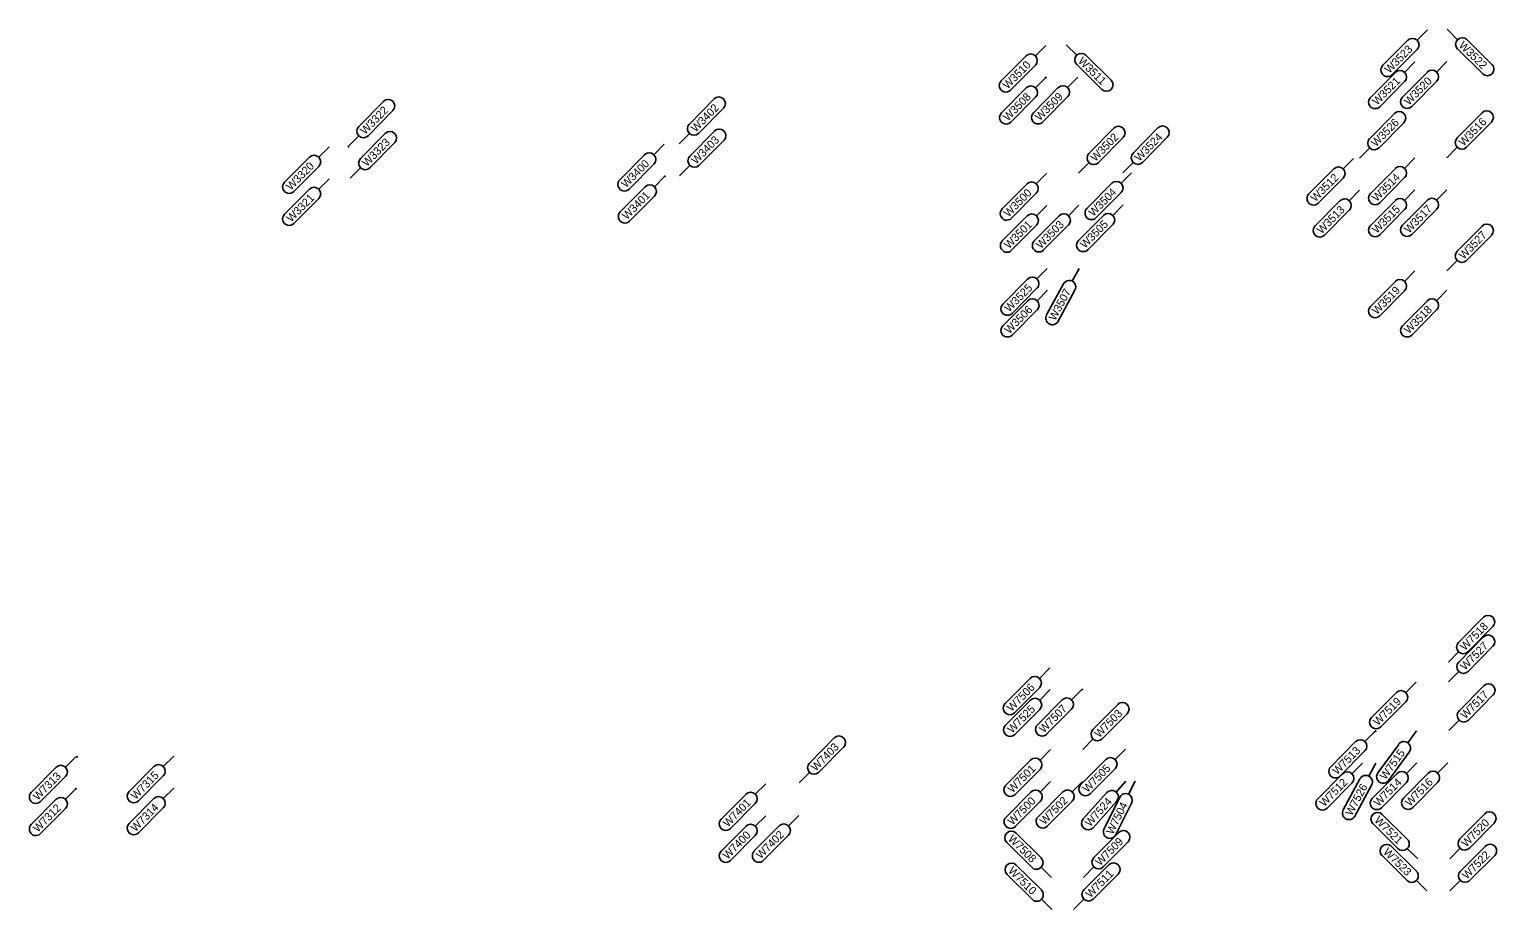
# Model space of a CAD drawing. Extents: x 12479652 to 12487250, y 9842710 to 9846560.
# Drawn here: x 12485834.2 to 12486063.5, y 9842752.2 to 9842889.7 of the extents above; entities that cross this region are included whole.
import ezdxf

# ---------------------------------------------------------------- set-up
doc = ezdxf.new("R2010")
doc.units = 0
doc.layers.add('_CIVIL_CONSTRUCTION', color=7, linetype='Continuous')
doc.layers.add('TextAlignmentLrg', color=7, linetype='Continuous')

msp = doc.modelspace()

# ---------------------------------------------------------------- linework, layer by layer
at = {"layer": '_CIVIL_CONSTRUCTION'}
for p, q in [((12486052.67, 9842889.6), (12486051.04, 9842887.97)), ((12486055.73, 9842889.68), (12486057.37, 9842888.06)), ((12486062.75, 9842884.2), (12486058.82, 9842888.07)), ((12485993.03, 9842887.16), (12485991.41, 9842885.53)), ((12485996.22, 9842887.24), (12485997.86, 9842885.62)), ((12486045.7, 9842884.06), (12486049.59, 9842887.97)), ((12486051.05, 9842886.52), (12486047.16, 9842882.61)), ((12486057.38, 9842886.61), (12486061.31, 9842882.73)), ((12485986.07, 9842881.62), (12485989.95, 9842885.53)), ((12485991.41, 9842884.08), (12485987.52, 9842880.17)), ((12485997.87, 9842884.17), (12486001.8, 9842880.3)), ((12486003.24, 9842881.76), (12485999.31, 9842885.63)), ((12486050.72, 9842884.59), (12486049.1, 9842882.96)), ((12486055.72, 9842884.63), (12486054.1, 9842882.99)), ((12485993.06, 9842882.16), (12485991.44, 9842880.53)), ((12485998.06, 9842882.2), (12485996.44, 9842880.57)), ((12486043.76, 9842879.04), (12486047.65, 9842882.95)), ((12486049.1, 9842881.51), (12486045.21, 9842877.59)), ((12486048.76, 9842879.08), (12486052.65, 9842882.99)), ((12486054.1, 9842881.54), (12486050.21, 9842877.63)), ((12485986.1, 9842876.62), (12485989.99, 9842880.53)), ((12485991.45, 9842879.08), (12485987.56, 9842875.17)), ((12485991.1, 9842876.65), (12485994.99, 9842880.57)), ((12485996.45, 9842879.12), (12485992.56, 9842875.21)), ((12485889.55, 9842878.42), (12485885.68, 9842874.5)), ((12485887.14, 9842873.05), (12485891.01, 9842876.98)), ((12485941.22, 9842878.8), (12485937.34, 9842874.88)), ((12485938.8, 9842873.44), (12485942.68, 9842877.36)), ((12486047.52, 9842876.54), (12486043.64, 9842872.61)), ((12486061.2, 9842876.64), (12486057.32, 9842872.71)), ((12486010.55, 9842874.27), (12486006.68, 9842870.34)), ((12486045.1, 9842871.17), (12486048.98, 9842875.1)), ((12486058.79, 9842871.27), (12486062.66, 9842875.2)), ((12485884.07, 9842871.41), (12485885.69, 9842873.05)), ((12485889.84, 9842873.43), (12485885.97, 9842869.5)), ((12485887.43, 9842868.06), (12485891.3, 9842871.98)), ((12485935.73, 9842871.79), (12485937.35, 9842873.43)), ((12485941.3, 9842873.81), (12485937.42, 9842869.88)), ((12485938.88, 9842868.44), (12485942.76, 9842872.36)), ((12486003.65, 9842874.22), (12485999.77, 9842870.29)), ((12486001.24, 9842868.85), (12486005.11, 9842872.77)), ((12486008.14, 9842868.9), (12486012.02, 9842872.83)), ((12485874.09, 9842865.79), (12485877.98, 9842869.7)), ((12485881.06, 9842871.34), (12485879.44, 9842869.7)), ((12485926.47, 9842866.17), (12485930.36, 9842870.09)), ((12485933.43, 9842871.72), (12485931.81, 9842870.09)), ((12486042.03, 9842869.53), (12486043.65, 9842871.16)), ((12486055.72, 9842869.63), (12486057.33, 9842871.26)), ((12485879.44, 9842868.25), (12485875.55, 9842864.34)), ((12485884.36, 9842866.41), (12485885.98, 9842868.05)), ((12485931.81, 9842868.64), (12485927.92, 9842864.73)), ((12485935.82, 9842866.79), (12485937.43, 9842868.43)), ((12485998.17, 9842867.2), (12485999.78, 9842868.84)), ((12486005.07, 9842867.25), (12486006.69, 9842868.89)), ((12486034.15, 9842863.97), (12486038.04, 9842867.88)), ((12486041.11, 9842869.52), (12486039.49, 9842867.89)), ((12486043.76, 9842864.04), (12486047.65, 9842867.95)), ((12486050.72, 9842869.59), (12486049.1, 9842867.96)), ((12485881.06, 9842866.34), (12485879.44, 9842864.7)), ((12485926.55, 9842861.17), (12485930.44, 9842865.09)), ((12485933.51, 9842866.72), (12485931.89, 9842865.09)), ((12485986.21, 9842861.62), (12485990.1, 9842865.53)), ((12485993.17, 9842867.16), (12485991.55, 9842865.53)), ((12485999.47, 9842861.71), (12486003.36, 9842865.63)), ((12486006.43, 9842867.26), (12486004.81, 9842865.63)), ((12486039.5, 9842866.44), (12486035.61, 9842862.52)), ((12486049.1, 9842866.51), (12486045.21, 9842862.59)), ((12485874.09, 9842860.79), (12485877.98, 9842864.7)), ((12485879.44, 9842863.25), (12485875.55, 9842859.34)), ((12485931.89, 9842863.64), (12485928, 9842859.73)), ((12485991.55, 9842864.08), (12485987.66, 9842860.17)), ((12486004.81, 9842864.18), (12486000.92, 9842860.27)), ((12486035.11, 9842858.98), (12486039, 9842862.89)), ((12486042.07, 9842864.53), (12486040.45, 9842862.89)), ((12486043.76, 9842859.04), (12486047.65, 9842862.95)), ((12486048.76, 9842859.08), (12486052.65, 9842862.99)), ((12486050.72, 9842864.59), (12486049.1, 9842862.96)), ((12486055.72, 9842864.63), (12486054.1, 9842862.99)), ((12485986.24, 9842856.62), (12485990.13, 9842860.53)), ((12485991.24, 9842856.65), (12485995.13, 9842860.57)), ((12485993.2, 9842862.16), (12485991.58, 9842860.53)), ((12485998.2, 9842862.2), (12485996.58, 9842860.57)), ((12485998.15, 9842856.7), (12486002.04, 9842860.62)), ((12486005.11, 9842862.25), (12486003.49, 9842860.62)), ((12486040.45, 9842861.44), (12486036.56, 9842857.53)), ((12486049.1, 9842861.51), (12486045.21, 9842857.59)), ((12486054.1, 9842861.54), (12486050.21, 9842857.63)), ((12485991.59, 9842859.08), (12485987.7, 9842855.17)), ((12485996.59, 9842859.12), (12485992.7, 9842855.21)), ((12486003.49, 9842859.17), (12485999.6, 9842855.26)), ((12486061.2, 9842858.95), (12486057.32, 9842855.02)), ((12486058.79, 9842853.58), (12486062.66, 9842857.5)), ((12485993.27, 9842852.31), (12485991.65, 9842850.68)), ((12485998.27, 9842852.34), (12485997.18, 9842850.32)), ((12486050.72, 9842851.93), (12486049.1, 9842850.3)), ((12486055.72, 9842851.93), (12486057.33, 9842853.57)), ((12485986.31, 9842846.76), (12485990.2, 9842850.67)), ((12485991.66, 9842849.23), (12485987.77, 9842845.31)), ((12485993.16, 9842845.06), (12485995.79, 9842849.91)), ((12486043.76, 9842846.38), (12486047.65, 9842850.3)), ((12485986.33, 9842843.37), (12485990.22, 9842847.29)), ((12485993.3, 9842848.92), (12485991.67, 9842847.29)), ((12485997.59, 9842848.93), (12485994.96, 9842844.08)), ((12486049.1, 9842848.85), (12486045.21, 9842844.94)), ((12486048.76, 9842843.37), (12486052.65, 9842847.29)), ((12486055.72, 9842848.92), (12486054.1, 9842847.29)), ((12485991.68, 9842845.84), (12485987.79, 9842841.93)), ((12486054.1, 9842845.84), (12486050.21, 9842841.93)), ((12486061.41, 9842797.83), (12486057.53, 9842793.91)), ((12486058.99, 9842792.46), (12486062.87, 9842796.39)), ((12486061.43, 9842794.76), (12486057.55, 9842790.83)), ((12486055.93, 9842790.82), (12486057.54, 9842792.45)), ((12486059.02, 9842789.39), (12486062.89, 9842793.32)), ((12485993.66, 9842789.92), (12485992.04, 9842788.28)), ((12485986.7, 9842784.37), (12485990.59, 9842788.28)), ((12486050.9, 9842787.71), (12486049.28, 9842786.08)), ((12486055.95, 9842787.74), (12486057.56, 9842789.38)), ((12486061.48, 9842787.14), (12486057.61, 9842783.21)), ((12485986.75, 9842780.97), (12485990.64, 9842784.89)), ((12485992.04, 9842786.83), (12485988.15, 9842782.92)), ((12485991.72, 9842781.02), (12485995.61, 9842784.94)), ((12485993.73, 9842786.54), (12485992.09, 9842784.89)), ((12485998.68, 9842786.57), (12485997.06, 9842784.94)), ((12486043.94, 9842782.16), (12486047.83, 9842786.07)), ((12486059.07, 9842781.77), (12486062.94, 9842785.7)), ((12485992.1, 9842783.44), (12485988.21, 9842779.53)), ((12485997.06, 9842783.49), (12485993.17, 9842779.58)), ((12486004.28, 9842784.22), (12486000.4, 9842780.29)), ((12486001.86, 9842778.85), (12486005.74, 9842782.78)), ((12486049.28, 9842784.63), (12486045.39, 9842780.71)), ((12486056, 9842780.13), (12486057.62, 9842781.76)), ((12485959.99, 9842778.99), (12485956.11, 9842775.06)), ((12485998.8, 9842777.2), (12486000.41, 9842778.84)), ((12486037.55, 9842774.49), (12486041.44, 9842778.41)), ((12486044.52, 9842780.04), (12486042.89, 9842778.41)), ((12486044.92, 9842773.53), (12486048.17, 9842777.99)), ((12486050.95, 9842780.08), (12486049.6, 9842778.22)), ((12485841.48, 9842776.04), (12485839.86, 9842774.41)), ((12485856.77, 9842776.15), (12485855.15, 9842774.52)), ((12485957.57, 9842773.62), (12485961.45, 9842777.55)), ((12485993.75, 9842777.17), (12485992.13, 9842775.53)), ((12486005.48, 9842777.25), (12486003.85, 9842775.62)), ((12486042.9, 9842776.96), (12486039.01, 9842773.05)), ((12486049.83, 9842776.79), (12486046.58, 9842772.33)), ((12485834.52, 9842770.49), (12485838.41, 9842774.41)), ((12485849.81, 9842770.61), (12485853.69, 9842774.52)), ((12485954.51, 9842771.98), (12485956.12, 9842773.61)), ((12485986.78, 9842771.62), (12485990.67, 9842775.53)), ((12485992.13, 9842774.08), (12485988.24, 9842770.17)), ((12485998.51, 9842771.7), (12486002.4, 9842775.62)), ((12486003.86, 9842774.17), (12485999.97, 9842770.26)), ((12486035.52, 9842769.48), (12486039.41, 9842773.39)), ((12486042.54, 9842775.03), (12486040.86, 9842773.39)), ((12486044.6, 9842775.04), (12486043.51, 9842773.02)), ((12486044.03, 9842769.54), (12486047.92, 9842773.45)), ((12486048.91, 9842769.58), (12486052.8, 9842773.49)), ((12486050.99, 9842775.09), (12486049.37, 9842773.46)), ((12486055.87, 9842775.12), (12486054.25, 9842773.49)), ((12485839.86, 9842772.96), (12485835.97, 9842769.05)), ((12485855.15, 9842773.07), (12485851.26, 9842769.16)), ((12485856.77, 9842771.15), (12485855.15, 9842769.52)), ((12485949.27, 9842771.84), (12485947.65, 9842770.21)), ((12485993.78, 9842772.17), (12485992.16, 9842770.53)), ((12485998.78, 9842772.2), (12485997.16, 9842770.57)), ((12486005.56, 9842772.25), (12486004.02, 9842770.53)), ((12486007, 9842772.25), (12486005.97, 9842770.19)), ((12486040.87, 9842771.94), (12486036.98, 9842768.03)), ((12486039.51, 9842767.74), (12486042.12, 9842772.6)), ((12486043.93, 9842771.63), (12486041.32, 9842766.77)), ((12486049.37, 9842772.01), (12486045.48, 9842768.09)), ((12486054.26, 9842772.04), (12486050.37, 9842768.13)), ((12485834.52, 9842765.49), (12485838.41, 9842769.41)), ((12485841.48, 9842771.04), (12485839.86, 9842769.41)), ((12485849.81, 9842765.61), (12485853.69, 9842769.52)), ((12485942.31, 9842766.29), (12485946.2, 9842770.2)), ((12485986.82, 9842766.62), (12485990.71, 9842770.53)), ((12485992.16, 9842769.08), (12485988.27, 9842765.17)), ((12485991.82, 9842766.65), (12485995.71, 9842770.57)), ((12485997.16, 9842769.12), (12485993.27, 9842765.21)), ((12485998.89, 9842766.34), (12486002.57, 9842770.45)), ((12486004.1, 9842769.08), (12486000.42, 9842764.97)), ((12486002.14, 9842764.79), (12486004.6, 9842769.73)), ((12486006.43, 9842768.82), (12486003.98, 9842763.88)), ((12485839.86, 9842767.96), (12485835.97, 9842764.05)), ((12485855.15, 9842768.07), (12485851.26, 9842764.16)), ((12485947.65, 9842768.75), (12485943.76, 9842764.84)), ((12485949.27, 9842766.84), (12485947.65, 9842765.21)), ((12485954.46, 9842766.88), (12485952.83, 9842765.24)), ((12486045.6, 9842767.05), (12486049.51, 9842763.16)), ((12486061.63, 9842767.14), (12486057.75, 9842763.21)), ((12485942.31, 9842761.29), (12485946.2, 9842765.2)), ((12485947.49, 9842761.33), (12485951.38, 9842765.24)), ((12486004.42, 9842764.22), (12486000.54, 9842760.29)), ((12486048.06, 9842761.71), (12486044.15, 9842765.6)), ((12486059.21, 9842761.77), (12486063.09, 9842765.7)), ((12485947.65, 9842763.75), (12485943.76, 9842759.84)), ((12485952.84, 9842763.79), (12485948.95, 9842759.88)), ((12485990.85, 9842758.78), (12485986.94, 9842762.67)), ((12485988.39, 9842764.13), (12485992.3, 9842760.24)), ((12486002, 9842758.85), (12486005.88, 9842762.78)), ((12486047.01, 9842762.06), (12486050.93, 9842758.17)), ((12486061.73, 9842762.09), (12486057.82, 9842758.2)), ((12486049.48, 9842756.72), (12486045.57, 9842760.61)), ((12486051.14, 9842760.09), (12486049.51, 9842761.71)), ((12486056.14, 9842760.13), (12486057.76, 9842761.76)), ((12486059.26, 9842756.74), (12486063.18, 9842760.63)), ((12485990.89, 9842753.78), (12485986.98, 9842757.67)), ((12485988.42, 9842759.13), (12485992.34, 9842755.24)), ((12485993.94, 9842757.17), (12485992.3, 9842758.79)), ((12485998.94, 9842757.2), (12486000.55, 9842758.84)), ((12486002.9, 9842759.15), (12485998.98, 9842755.26)), ((12486000.43, 9842753.81), (12486004.34, 9842757.7)), ((12486052.56, 9842755.1), (12486050.93, 9842756.72)), ((12486056.18, 9842755.13), (12486057.81, 9842756.75)), ((12485993.97, 9842752.17), (12485992.34, 9842753.79)), ((12485997.35, 9842752.19), (12485998.98, 9842753.81))]:
    msp.add_line(p, q, dxfattribs=at)
for centre, start, end in [((12486050.32, 9842887.24), 315.1702, 135.1702), ((12486058.1, 9842887.34), 45.3788, 225.3788), ((12485990.68, 9842884.8), 315.1702, 135.1702), ((12485998.59, 9842884.9), 45.3788, 225.3788), ((12486046.43, 9842883.33), 135.1702, 315.1702), ((12486062.03, 9842883.46), 225.3788, 45.3788), ((12485986.79, 9842880.89), 135.1702, 315.1702), ((12486002.52, 9842881.03), 225.3788, 45.3788), ((12486048.37, 9842882.23), 315.1702, 135.1702), ((12486053.37, 9842882.27), 315.1702, 135.1702), ((12485941.95, 9842878.08), 315.3788, 135.3788), ((12485990.72, 9842879.8), 315.1702, 135.1702), ((12485995.72, 9842879.84), 315.1702, 135.1702), ((12486044.48, 9842878.32), 135.1702, 315.1702), ((12486049.48, 9842878.35), 135.1702, 315.1702), ((12485890.28, 9842877.7), 315.3788, 135.3788), ((12485986.83, 9842875.89), 135.1702, 315.1702), ((12485991.83, 9842875.93), 135.1702, 315.1702), ((12486048.25, 9842875.82), 315.3788, 135.3788), ((12486061.93, 9842875.92), 315.3788, 135.3788), ((12485886.41, 9842873.78), 135.3788, 315.3788), ((12485938.07, 9842874.16), 135.3788, 315.3788), ((12486004.38, 9842873.5), 315.3788, 135.3788), ((12486011.29, 9842873.55), 315.3788, 135.3788), ((12485890.57, 9842872.7), 315.3788, 135.3788), ((12485942.03, 9842873.08), 315.3788, 135.3788), ((12486044.37, 9842871.89), 135.3788, 315.3788), ((12486058.05, 9842871.99), 135.3788, 315.3788), ((12485878.71, 9842868.98), 315.1702, 135.1702), ((12485931.08, 9842869.36), 315.1702, 135.1702), ((12485938.15, 9842869.16), 135.3788, 315.3788), ((12486000.51, 9842869.57), 135.3788, 315.3788), ((12486007.41, 9842869.62), 135.3788, 315.3788), ((12485886.7, 9842868.78), 135.3788, 315.3788), ((12486038.77, 9842867.16), 315.1702, 135.1702), ((12486048.37, 9842867.23), 315.1702, 135.1702), ((12485874.82, 9842865.06), 135.1702, 315.1702), ((12485927.19, 9842865.45), 135.1702, 315.1702), ((12485931.17, 9842864.36), 315.1702, 135.1702), ((12485990.82, 9842864.81), 315.1702, 135.1702), ((12486004.08, 9842864.9), 315.1702, 135.1702), ((12485878.71, 9842863.98), 315.1702, 135.1702), ((12486034.88, 9842863.25), 135.1702, 315.1702), ((12486039.73, 9842862.17), 315.1702, 135.1702), ((12486044.48, 9842863.32), 135.1702, 315.1702), ((12486048.37, 9842862.23), 315.1702, 135.1702), ((12486053.37, 9842862.27), 315.1702, 135.1702), ((12485874.82, 9842860.06), 135.1702, 315.1702), ((12485927.28, 9842860.45), 135.1702, 315.1702), ((12485986.93, 9842860.89), 135.1702, 315.1702), ((12485990.86, 9842859.81), 315.1702, 135.1702), ((12485995.86, 9842859.84), 315.1702, 135.1702), ((12486000.19, 9842860.99), 135.1702, 315.1702), ((12486002.77, 9842859.89), 315.1702, 135.1702), ((12486035.84, 9842858.25), 135.1702, 315.1702), ((12486044.48, 9842858.32), 135.1702, 315.1702), ((12486049.48, 9842858.35), 135.1702, 315.1702), ((12486061.93, 9842858.23), 315.3788, 135.3788), ((12485986.97, 9842855.89), 135.1702, 315.1702), ((12485991.97, 9842855.93), 135.1702, 315.1702), ((12485998.88, 9842855.98), 135.1702, 315.1702), ((12486058.05, 9842854.3), 135.3788, 315.3788), ((12485990.93, 9842849.95), 315.1702, 135.1702), ((12485996.69, 9842849.42), 331.5496, 151.5496), ((12486048.37, 9842849.57), 315.1702, 135.1702), ((12485987.04, 9842846.04), 135.1702, 315.1702), ((12485990.95, 9842846.56), 315.1702, 135.1702), ((12486053.37, 9842846.56), 315.1702, 135.1702), ((12485994.06, 9842844.57), 151.5496, 331.5496), ((12486044.48, 9842845.66), 135.1702, 315.1702), ((12485987.06, 9842842.65), 135.1702, 315.1702), ((12486049.48, 9842842.65), 135.1702, 315.1702), ((12486062.14, 9842797.11), 315.3788, 135.3788), ((12486062.16, 9842794.04), 315.3788, 135.3788), ((12486058.26, 9842793.18), 135.3788, 315.3788), ((12486058.28, 9842790.11), 135.3788, 315.3788), ((12485991.31, 9842787.56), 315.1702, 135.1702), ((12486062.21, 9842786.42), 315.3788, 135.3788), ((12485991.37, 9842784.16), 315.1702, 135.1702), ((12485996.34, 9842784.21), 315.1702, 135.1702), ((12486048.55, 9842785.35), 315.1702, 135.1702), ((12485987.42, 9842783.64), 135.1702, 315.1702), ((12486005.01, 9842783.5), 315.3788, 135.3788), ((12486058.34, 9842782.49), 135.3788, 315.3788), ((12485987.48, 9842780.25), 135.1702, 315.1702), ((12485992.45, 9842780.3), 135.1702, 315.1702), ((12486001.13, 9842779.57), 135.3788, 315.3788), ((12486044.66, 9842781.44), 135.1702, 315.1702), ((12485960.72, 9842778.27), 315.3788, 135.3788), ((12486042.17, 9842777.68), 315.1702, 135.1702), ((12486049, 9842777.39), 323.9776, 143.9776), ((12485991.4, 9842774.81), 315.1702, 135.1702), ((12486003.13, 9842774.89), 315.1702, 135.1702), ((12485839.14, 9842773.68), 315.1702, 135.1702), ((12485854.42, 9842773.79), 315.1702, 135.1702), ((12485956.84, 9842774.34), 135.3788, 315.3788), ((12486038.28, 9842773.77), 135.1702, 315.1702), ((12486040.14, 9842772.67), 315.1702, 135.1702), ((12486045.75, 9842772.93), 143.9776, 323.9776), ((12486048.64, 9842772.73), 315.1702, 135.1702), ((12486053.53, 9842772.77), 315.1702, 135.1702), ((12485987.51, 9842770.89), 135.1702, 315.1702), ((12485999.24, 9842770.98), 135.1702, 315.1702), ((12486043.03, 9842772.11), 331.7305, 151.7305), ((12485835.25, 9842769.77), 135.1702, 315.1702), ((12485839.14, 9842768.68), 315.1702, 135.1702), ((12485850.53, 9842769.88), 135.1702, 315.1702), ((12485854.42, 9842768.79), 315.1702, 135.1702), ((12485946.92, 9842769.48), 315.1702, 135.1702), ((12485991.44, 9842769.81), 315.1702, 135.1702), ((12485996.44, 9842769.84), 315.1702, 135.1702), ((12486003.34, 9842769.77), 318.1647, 138.1647), ((12486005.52, 9842769.27), 333.566, 153.566), ((12486036.25, 9842768.75), 135.1702, 315.1702), ((12486044.75, 9842768.82), 135.1702, 315.1702), ((12486049.64, 9842768.85), 135.1702, 315.1702), ((12485987.55, 9842765.89), 135.1702, 315.1702), ((12485992.55, 9842765.93), 135.1702, 315.1702), ((12486040.42, 9842767.25), 151.7305, 331.7305), ((12486044.87, 9842766.32), 45.1702, 225.1702), ((12486062.36, 9842766.42), 315.3788, 135.3788), ((12485835.25, 9842764.77), 135.1702, 315.1702), ((12485850.53, 9842764.88), 135.1702, 315.1702), ((12485943.03, 9842765.57), 135.1702, 315.1702), ((12485946.92, 9842764.48), 315.1702, 135.1702), ((12485952.11, 9842764.52), 315.1702, 135.1702), ((12485987.66, 9842763.4), 45.1702, 225.1702), ((12485999.66, 9842765.65), 138.1647, 318.1647), ((12486003.06, 9842764.33), 153.566, 333.566), ((12486005.15, 9842763.5), 315.3788, 135.3788), ((12486046.29, 9842761.33), 45.1702, 225.1702), ((12486048.79, 9842762.43), 225.1702, 45.1702), ((12486058.48, 9842762.49), 135.3788, 315.3788), ((12486062.45, 9842761.36), 314.8298, 134.8298), ((12485943.03, 9842760.57), 135.1702, 315.1702), ((12485948.22, 9842760.6), 135.1702, 315.1702), ((12485991.58, 9842759.51), 225.1702, 45.1702), ((12486001.27, 9842759.57), 135.3788, 315.3788), ((12485987.7, 9842758.4), 45.1702, 225.1702), ((12486003.62, 9842758.43), 314.8298, 134.8298), ((12486050.2, 9842757.44), 225.1702, 45.1702), ((12486058.54, 9842757.47), 134.8298, 314.8298), ((12485991.61, 9842754.51), 225.1702, 45.1702), ((12485999.71, 9842754.54), 134.8298, 314.8298)]:
    msp.add_arc(centre, 1.03, start, end, dxfattribs=at)
at = {"layer": 'TextAlignmentLrg'}
for centre in [(12485993.04, 9842882.16), (12485884.07, 9842871.36), (12485933.51, 9842866.72), (12485998.73, 9842786.57), (12486044.57, 9842780.04), (12485841.66, 9842776.04), (12485841.48, 9842771.04)]:
    msp.add_circle(centre, 0.05, dxfattribs=at)

# ---------------------------------------------------------------- texts
at = {"layer": '_CIVIL_CONSTRUCTION'}
for s, rotation, p in [('W3523', 45.1702, (12486046.71, 9842882.71)), ('W3522', 315.3788, (12486057.47, 9842887.07)), ('W3510', 45.1702, (12485987.06, 9842880.26)), ('W3511', 315.3788, (12485997.98, 9842884.61)), ('W3521', 45.1702, (12486044.79, 9842877.73)), ('W3520', 45.1702, (12486049.76, 9842877.73)), ('W3508', 45.1702, (12485987.1, 9842875.26)), ('W3509', 45.1702, (12485992.1, 9842875.3)), ('W3322', 45.3788, (12485886.68, 9842873.15)), ('W3402', 45.3788, (12485938.34, 9842873.53)), ('W3526', 45.3788, (12486044.62, 9842871.24)), ('W3516', 45.3788, (12486058.3, 9842871.34)), ('W3323', 45.3788, (12485886.96, 9842868.14)), ('W3403', 45.3788, (12485938.41, 9842868.52)), ('W3502', 45.3788, (12486000.78, 9842868.94)), ('W3524', 45.3788, (12486007.66, 9842868.96)), ('W3320', 45.1702, (12485875.09, 9842864.44)), ('W3400', 45.1702, (12485927.46, 9842864.82)), ('W3512', 45.1702, (12486035.17, 9842862.64)), ('W3514', 45.1702, (12486044.75, 9842862.68)), ('W3321', 45.1702, (12485875.13, 9842859.47)), ('W3401', 45.1702, (12485927.58, 9842859.86)), ('W3500', 45.1702, (12485987.21, 9842860.26)), ('W3504', 45.1702, (12486000.46, 9842860.36)), ('W3513', 45.1702, (12486036.12, 9842857.63)), ('W3515', 45.1702, (12486044.77, 9842857.7)), ('W3517', 45.1702, (12486049.77, 9842857.74)), ('W3501', 45.1702, (12485987.28, 9842855.3)), ('W3503', 45.1702, (12485992.25, 9842855.31)), ('W3505', 45.1702, (12485999.16, 9842855.37)), ('W3527', 45.3788, (12486058.32, 9842853.66)), ('W3525', 45.1702, (12485987.32, 9842845.42)), ('W3507', 61.5496, (12485994.5, 9842844.06)), ('W3519', 45.1702, (12486044.76, 9842845.03)), ('W3506', 45.1702, (12485987.33, 9842842.02)), ('W3518', 45.1702, (12486049.76, 9842842.02)), ('W7518', 45.3788, (12486058.52, 9842792.54)), ('W7527', 45.3788, (12486058.55, 9842789.47)), ('W7506', 45.1702, (12485987.69, 9842783.01)), ('W7519', 45.1702, (12486044.94, 9842780.81)), ('W7517', 45.3788, (12486058.6, 9842781.86)), ('W7525', 45.1702, (12485987.76, 9842779.63)), ('W7507', 45.1702, (12485992.73, 9842779.68)), ('W7503', 45.3788, (12486001.39, 9842778.93)), ('W7403', 45.3788, (12485957.1, 9842773.7)), ('W7513', 45.1702, (12486038.56, 9842773.15)), ('W7515', 53.9776, (12486046.13, 9842772.36)), ('W7313', 45.1702, (12485835.53, 9842769.15)), ('W7315', 45.1702, (12485850.82, 9842769.27)), ('W7501', 45.1702, (12485987.82, 9842770.3)), ('W7505', 45.1702, (12485999.53, 9842770.37)), ('W7512', 45.1702, (12486036.54, 9842768.15)), ('W7526', 61.7305, (12486040.85, 9842766.73)), ('W7514', 45.1702, (12486045.02, 9842768.18)), ('W7516', 45.1702, (12486049.91, 9842768.22)), ('W7401', 45.1702, (12485943.34, 9842764.97)), ('W7500', 45.1702, (12485987.82, 9842765.27)), ('W7502', 45.1702, (12485992.84, 9842765.32)), ('W7524', 48.1647, (12485999.95, 9842765.03)), ('W7504', 63.566, (12486003.51, 9842763.81)), ('W7312', 45.1702, (12485835.54, 9842764.16)), ('W7314', 45.1702, (12485850.8, 9842764.25)), ('W7521', 315.1702, (12486044.28, 9842766.02)), ('W7400', 45.1702, (12485943.3, 9842759.94)), ('W7402', 45.1702, (12485948.51, 9842760)), ('W7520', 45.3788, (12486058.73, 9842761.84)), ('W7508', 315.1702, (12485987.04, 9842763.13)), ('W7509', 45.3788, (12486001.53, 9842758.92)), ('W7523', 315.1702, (12486045.67, 9842761.06)), ('W7522', 44.8298, (12486058.8, 9842756.84)), ('W7510', 315.1702, (12485987.07, 9842758.13)), ('W7511', 44.8298, (12485999.99, 9842753.92))]:
    msp.add_text(s, height=1.25, rotation=rotation, dxfattribs=at).set_placement(p)

doc.saveas('drawing.dxf')
